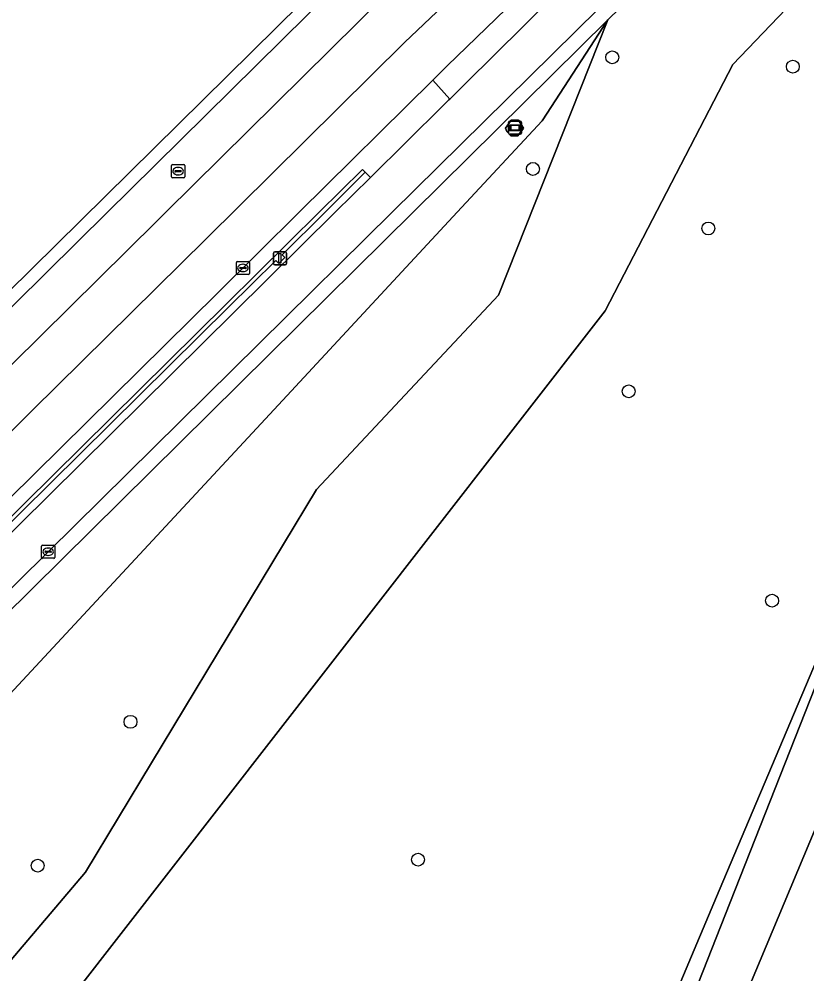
# Model space of a CAD drawing. Extents: x 158132 to 159664, y 385256 to 387218.
# Drawn here: x 158227.6 to 158287.5, y 386692.1 to 386764.7 of the extents above; entities that cross this region are included whole.
import ezdxf

# ---------------------------------------------------------------- set-up
doc = ezdxf.new("R2010")
doc.units = 0
for name, color, linetype in [('IMGEO_Berm_groen', 7, 'Continuous'), ('IMGEO_Berm_open', 7, 'Continuous'), ('IMGEO_Boom', 7, 'Continuous'), ('IMGEO_Fietspad_gesloten', 7, 'Continuous'), ('IMGEO_Gemengd_bos', 7, 'Continuous'), ('IMGEO_Groenvoorziening', 7, 'Continuous'), ('IMGEO_Hek', 7, 'Continuous'), ('IMGEO_Kolk', 7, 'Continuous'), ('IMGEO_Lichtmast', 7, 'Continuous'), ('IMGEO_Muur', 7, 'Continuous'), ('IMGEO_Rijbaan_regionaal_gesloten', 7, 'Continuous'), ('IMGEO_Rioolput', 7, 'Continuous'), ('IMGEO_Verklikker', 7, 'Continuous'), ('IMGEO_Voetpad_open', 7, 'Continuous')]:
    doc.layers.add(name, color=color, linetype=linetype)

msp = doc.modelspace()

# ---------------------------------------------------------------- linework, layer by layer
at = {"layer": 'IMGEO_Berm_groen'}
msp.add_lwpolyline([(158329.433, 386824.975), (158315.481, 386812.035), (158310.884, 386807.798), (158302.832, 386800.638), (158286.465, 386785.885), (158280.397, 386780.306), (158268.115, 386768.857), (158266.109, 386766.913), (158260.165, 386761.127), (158259.571, 386760.539), (158259.554, 386760.522), (158259.078, 386760.052), (158260.363, 386758.609), (158260.867, 386759.105), (158261.562, 386759.791), (158272.591, 386770.728), (158287.447, 386784.966), (158301.692, 386797.678), (158316.835, 386810.626)], dxfattribs=at)
at = {"layer": 'IMGEO_Berm_open'}
for points in [[(158238.059, 386749.304), (158238.763, 386750), (158255.48, 386766.525), (158254.889, 386767.154), (158253.845, 386768.265), (158253.35, 386768.8), (158236.05, 386751.693), (158234.338, 386750), (158157.197, 386673.72), (158159.168, 386671.322)], [(158259.858, 386758.11), (158260.297, 386758.543), (158260.363, 386758.609), (158259.078, 386760.052), (158248.914, 386750), (158242.667, 386743.823), (158226.841, 386728.176), (158209.804, 386711.324), (158192.035, 386693.753), (158174.25, 386676.206), (158163.737, 386665.723), (158164.39, 386664.956), (158243.356, 386743.003), (158250.436, 386750), (158253.723, 386753.249), (158253.93, 386753.047), (158254.319, 386752.645)], [(158254.319, 386752.645), (158253.93, 386753.047), (158250.871, 386750), (158247.615, 386746.757), (158247.811, 386746.559), (158247.356, 386746.114), (158247.139, 386746.324), (158243.546, 386742.778), (158225.484, 386724.953), (158225.715, 386724.699), (158225.254, 386724.279), (158225.025, 386724.517), (158203.057, 386702.738), (158203.297, 386702.475), (158202.844, 386702.063), (158202.614, 386702.271), (158180.568, 386680.523), (158180.789, 386680.271), (158180.345, 386679.876), (158180.102, 386680.091), (158164.402, 386664.44), (158164.78, 386664.076), (158243.908, 386742.347), (158251.645, 386750)]]:
    msp.add_lwpolyline(points, close=True, dxfattribs=at)
at = {"layer": 'IMGEO_Boom'}
for centre in [(158272.707, 386761.784), (158286.439, 386761.075), (158266.677, 386753.295), (158280.015, 386748.766), (158273.959, 386736.385), (158284.859, 386720.462), (158236.082, 386711.25), (158229.033, 386700.316), (158257.944, 386700.765)]:
    msp.add_circle(centre, 0.489, dxfattribs=at)
at = {"layer": 'IMGEO_Fietspad_gesloten'}
for points in [[(158272.591, 386770.728), (158261.562, 386759.791), (158260.867, 386759.105), (158260.363, 386758.609), (158260.297, 386758.543), (158259.858, 386758.11), (158254.319, 386752.645), (158251.645, 386750), (158243.908, 386742.347), (158164.78, 386664.076), (158161.215, 386660.519), (158160.944, 386660.251), (158157.624, 386656.961), (158156.555, 386655.901), (158152.205, 386651.59), (158151.135, 386650.53), (158149.386, 386648.797), (158148.316, 386647.736), (158143.614, 386642.986), (158142.503, 386641.976), (158140.661, 386640.15), (158142.605, 386637.841)], [(158142.605, 386637.841), (158144.437, 386639.655), (158145.506, 386640.715), (158150.244, 386645.408), (158151.314, 386646.468), (158153.061, 386648.198), (158154.131, 386649.258), (158158.482, 386653.567), (158159.552, 386654.627), (158162.872, 386657.916), (158163.148, 386658.189), (158166.929, 386661.928), (158177.831, 386672.791), (158195.641, 386690.413), (158213.448, 386707.994), (158229.826, 386724.184), (158245.865, 386740.019), (158255.974, 386750), (158273.421, 386767.226)]]:
    msp.add_lwpolyline(points, dxfattribs=at)
at = {"layer": 'IMGEO_Gemengd_bos'}
for points in [[(158484.899, 386961.632), (158414.28, 386894.81), (158364.996, 386847.739), (158353.626, 386830.335), (158352.936, 386828.869), (158345.353, 386816.876), (158334.612, 386799.008), (158326.456, 386784.3), (158312.425, 386757.541), (158308.916, 386750), (158297.101, 386724.536), (158284.405, 386694.182), (158276.641, 386675.619), (158267.448, 386652.131), (158257.822, 386629.602), (158248.717, 386612.814), (158244.396, 386604.736), (158234.281, 386586.759), (158305.908, 386500)], [(158295.112, 386775.077), (158281.865, 386761.228), (158272.172, 386742.51), (158258.528, 386724.959), (158189.373, 386636.002), (158189.954, 386634.941), (158194.74, 386629.32), (158206.672, 386615.306)], [(158288.535, 386714.929), (158281.651, 386697.458), (158262.55, 386648.98), (158256.352, 386634.644), (158242.589, 386608.594), (158240.388, 386602.572), (158233.298, 386588.811), (158233.346, 386587.761), (158233.587, 386587.502), (158234.281, 386586.759), (158244.396, 386604.736), (158248.717, 386612.814), (158257.822, 386629.602), (158267.448, 386652.131), (158276.641, 386675.619), (158284.405, 386694.182), (158297.101, 386724.536)], [(158227.89, 386617.707), (158250.579, 386645.446), (158263.626, 386668.406), (158274.794, 386684.091), (158280.845, 386698.417), (158290.256, 386720.699)]]:
    msp.add_lwpolyline(points, dxfattribs=at)
msp.add_lwpolyline([(158281.651, 386697.458), (158288.535, 386714.929), (158297.502, 386735.437), (158304.232, 386750), (158303.511, 386750), (158297.15, 386736.343), (158290.256, 386720.699), (158280.845, 386698.417), (158274.794, 386684.091), (158255.712, 386638.91), (158254.324, 386635.945), (158245.743, 386619.432), (158240.773, 386610.219), (158237.45, 386606.129), (158228.835, 386591.692), (158233.346, 386587.761), (158233.298, 386588.811), (158240.388, 386602.572), (158242.589, 386608.594), (158256.352, 386634.644), (158262.55, 386648.98)], close=True, dxfattribs=at)
at = {"layer": 'IMGEO_Groenvoorziening'}
for points in [[(158281.865, 386761.228), (158295.112, 386775.077), (158331.457, 386806.798), (158342.321, 386823.189), (158352.936, 386828.869), (158353.626, 386830.335), (158364.996, 386847.739), (158364.464, 386847.231)], [(158274.161, 386766.416), (158272.382, 386764.636), (158264.068, 386743.699), (158250.22, 386728.916), (158232.664, 386699.812), (158212.422, 386675.972), (158205.017, 386663.809), (158186.709, 386639.209), (158189.373, 386636.002), (158258.528, 386724.959), (158272.172, 386742.51), (158281.865, 386761.228)]]:
    msp.add_lwpolyline(points, dxfattribs=at)
for points in [[(158165.421, 386657.024), (158170.388, 386651.007), (158226.591, 386713.004), (158248.619, 386736.744), (158260.92, 386750), (158267.376, 386756.957), (158272.382, 386764.636), (158257.577, 386750), (158246.599, 386739.147), (158172.433, 386665.825), (158173.192, 386665.043), (158170.261, 386662.044), (158165.306, 386657.135)], [(158186.709, 386639.209), (158205.017, 386663.809), (158212.422, 386675.972), (158232.664, 386699.812), (158250.22, 386728.916), (158264.068, 386743.699), (158272.382, 386764.636), (158267.376, 386756.957), (158260.92, 386750), (158248.619, 386736.744), (158226.591, 386713.004), (158170.388, 386651.007)], [(158265.97, 386756.387), (158265.577, 386756.99), (158265.023, 386757.007), (158264.597, 386756.404), (158264.682, 386756.139), (158264.992, 386755.821), (158265.529, 386755.804)], [(158264.682, 386756.139), (158264.597, 386756.404), (158265.023, 386757.007), (158265.577, 386756.99), (158265.97, 386756.387), (158265.529, 386755.804), (158264.992, 386755.821)]]:
    msp.add_lwpolyline(points, close=True, dxfattribs=at)
at = {"layer": 'IMGEO_Hek'}
for points in [[(158284.405, 386694.182), (158297.101, 386724.536), (158308.916, 386750)], [(158267.448, 386652.131), (158276.641, 386675.619), (158284.405, 386694.182)]]:
    msp.add_lwpolyline(points, dxfattribs=at)
at = {"layer": 'IMGEO_Kolk'}
for p, q in [((158244.131, 386745.337), (158244.131, 386746.189)), ((158244.206, 386746.263), (158245.058, 386746.263)), ((158244.39, 386745.757), (158244.39, 386745.769)), ((158244.828, 386745.72), (158244.43, 386745.72)), ((158244.433, 386745.806), (158244.831, 386745.806)), ((158244.619, 386746.043), (158244.644, 386746.043)), ((158244.874, 386745.769), (158244.874, 386745.757)), ((158245.132, 386746.189), (158245.132, 386745.337)), ((158245.058, 386745.263), (158244.206, 386745.263)), ((158244.642, 386745.483), (158244.617, 386745.483)), ((158229.325, 386723.757), (158229.325, 386724.609)), ((158229.4, 386724.683), (158230.252, 386724.683)), ((158230.326, 386724.609), (158230.326, 386723.757)), ((158229.584, 386724.177), (158229.584, 386724.189)), ((158230.022, 386724.14), (158229.624, 386724.14)), ((158229.627, 386724.226), (158230.025, 386724.226)), ((158229.836, 386723.903), (158229.811, 386723.903)), ((158229.813, 386724.463), (158229.838, 386724.463)), ((158230.068, 386724.189), (158230.068, 386724.177)), ((158230.252, 386723.683), (158229.4, 386723.683))]:
    msp.add_line(p, q, dxfattribs=at)
for points in [[(158244.131, 386745.337), (158244.131, 386746.189)], [(158244.206, 386746.263), (158245.058, 386746.263)], [(158245.132, 386746.189), (158245.132, 386745.337)], [(158245.058, 386745.263), (158244.206, 386745.263)], [(158229.325, 386723.757), (158229.325, 386724.609)], [(158229.4, 386724.683), (158230.252, 386724.683)], [(158230.326, 386724.609), (158230.326, 386723.757)], [(158230.252, 386723.683), (158229.4, 386723.683)]]:
    msp.add_lwpolyline(points, dxfattribs=at)
for centre, radius, start, end in [((158244.208, 386746.187), 0.0765, 91.55205, 178.44795), ((158244.208, 386746.187), 0.0765, 91.55205, 178.44795), ((158244.43, 386745.766), 0.0403, 85.87752, 175.75265), ((158244.427, 386745.756), 0.0366, 178.93798, 274.71019), ((158244.831, 386745.763), 0.043, 264.86636, 352.45326), ((158244.835, 386745.768), 0.0386, 1.73085, 96.63898), ((158245.056, 386746.187), 0.0765, 1.55205, 88.44795), ((158245.056, 386746.187), 0.0765, 1.55205, 88.44795), ((158244.208, 386745.339), 0.0765, 181.55205, 268.44795), ((158244.208, 386745.339), 0.0765, 181.55205, 268.44795), ((158245.056, 386745.339), 0.0765, 271.55205, 358.44795), ((158245.056, 386745.339), 0.0765, 271.55205, 358.44795), ((158229.402, 386724.607), 0.0765, 91.55205, 178.44795), ((158229.402, 386724.607), 0.0765, 91.55205, 178.44795), ((158230.25, 386724.607), 0.0765, 1.55205, 88.44795), ((158230.25, 386724.607), 0.0765, 1.55205, 88.44795), ((158229.624, 386724.186), 0.0403, 85.87752, 175.75265), ((158229.621, 386724.176), 0.0366, 178.93798, 274.71019), ((158230.025, 386724.183), 0.043, 264.86636, 352.45326), ((158230.029, 386724.188), 0.0386, 1.73085, 96.63898), ((158229.402, 386723.759), 0.0765, 181.55205, 268.44795), ((158229.402, 386723.759), 0.0765, 181.55205, 268.44795), ((158230.25, 386723.759), 0.0765, 271.55205, 358.44795), ((158230.25, 386723.759), 0.0765, 271.55205, 358.44795)]:
    msp.add_arc(centre, radius, start, end, dxfattribs=at)
for centre, major_axis, ratio, start_param, end_param in [((158244.618, 386745.763), (-0.387, 0.002), 0.722429, 4.712389, 7.853982), ((158244.643, 386745.763), (-0.39, 0.002), 0.717154, 1.570796, 4.712389), ((158229.812, 386724.183), (-0.387, 0.002), 0.722429, 4.712389, 7.853982), ((158229.837, 386724.183), (-0.39, 0.002), 0.717154, 1.570796, 4.712389)]:
    msp.add_ellipse(centre, major_axis=major_axis, ratio=ratio, start_param=start_param, end_param=end_param, dxfattribs=at)
at = {"layer": 'IMGEO_Lichtmast'}
for p, q in [((158246.952, 386746.094), (158246.952, 386746.894)), ((158246.952, 386746.894), (158246.952, 386746.094)), ((158247.052, 386746.994), (158247.842, 386746.994)), ((158247.842, 386746.994), (158247.052, 386746.994)), ((158247.942, 386746.894), (158247.942, 386746.094)), ((158247.942, 386746.094), (158247.942, 386746.894)), ((158247.842, 386745.994), (158247.052, 386745.994)), ((158247.052, 386745.994), (158247.842, 386745.994))]:
    msp.add_line(p, q, dxfattribs=at)
msp.add_lwpolyline([(158247.372, 386746.869), (158247.522, 386746.869), (158247.522, 386746.119), (158247.372, 386746.119), (158247.372, 386746.869)], dxfattribs=at)
for centre, start, end in [((158247.052, 386746.894), 90, 180), ((158247.052, 386746.894), 90, 180), ((158247.842, 386746.894), 0, 90), ((158247.842, 386746.894), 360, 90), ((158247.052, 386746.094), 180, 270), ((158247.052, 386746.094), 180, 270), ((158247.842, 386746.094), 270, 0), ((158247.842, 386746.094), 270, 0)]:
    msp.add_arc(centre, 0.1, start, end, dxfattribs=at)
at = {"layer": 'IMGEO_Muur'}
msp.add_lwpolyline([(158180.568, 386680.523), (158202.614, 386702.271), (158202.844, 386702.063), (158203.297, 386702.475), (158203.057, 386702.738), (158225.025, 386724.517), (158225.254, 386724.279), (158225.715, 386724.699), (158225.484, 386724.953), (158243.546, 386742.778), (158247.139, 386746.324), (158247.356, 386746.114), (158247.811, 386746.559), (158247.615, 386746.757), (158250.871, 386750), (158253.93, 386753.047), (158253.723, 386753.249), (158250.436, 386750), (158243.356, 386743.003), (158164.39, 386664.956)], dxfattribs=at)
at = {"layer": 'IMGEO_Rijbaan_regionaal_gesloten'}
msp.add_lwpolyline([(158132.77, 386649.526), (158134.708, 386651.446), (158135.778, 386652.506), (158140.497, 386657.18), (158141.567, 386658.239), (158143.327, 386659.983), (158144.397, 386661.043), (158148.749, 386665.353), (158149.819, 386666.412), (158153.389, 386669.949), (158157.197, 386673.72), (158234.338, 386750), (158236.05, 386751.693), (158253.35, 386768.8), (158301.247, 386816.201), (158339.286, 386853.747), (158349.635, 386863.962), (158349.653, 386863.98), (158348.917, 386864.83), (158312.159, 386828.179), (158132.002, 386650.439)], close=True, dxfattribs=at)
for points in [[(158346.495, 386841.217), (158346.652, 386841.355), (158358.064, 386852.621), (158358.97, 386853.584), (158356.589, 386856.236), (158340.238, 386840.168), (158321.676, 386822.629), (158314.244, 386815.736), (158294.951, 386798.316), (158279.955, 386784.775), (158256.904, 386762.898), (158241.824, 386747.948), (158228.64, 386734.94), (158222.931, 386729.307), (158189.476, 386696.3), (158157.589, 386664.888), (158137.101, 386644.381), (158139.413, 386641.633)], [(158255.48, 386766.525), (158238.763, 386750), (158238.059, 386749.304), (158159.168, 386671.322), (158155.37, 386667.561), (158151.794, 386664.02), (158150.724, 386662.961), (158146.372, 386658.652), (158145.302, 386657.592), (158143.545, 386655.851), (158142.475, 386654.791), (158137.749, 386650.112), (158136.679, 386649.052), (158134.765, 386647.157), (158137.101, 386644.381), (158157.589, 386664.888), (158189.476, 386696.3), (158222.931, 386729.307), (158228.64, 386734.94), (158241.824, 386747.948), (158256.904, 386762.898), (158279.955, 386784.775)], [(158139.413, 386641.633), (158141.272, 386643.471), (158142.343, 386644.53), (158147.087, 386649.221), (158148.158, 386650.279), (158149.911, 386652.012), (158150.98, 386653.073), (158155.329, 386657.385), (158156.399, 386658.445), (158159.718, 386661.736), (158159.985, 386662.001), (158161.636, 386663.637), (158163.737, 386665.723), (158174.25, 386676.206), (158192.035, 386693.753), (158209.804, 386711.324), (158226.841, 386728.176), (158242.667, 386743.823), (158248.914, 386750), (158259.078, 386760.052), (158259.554, 386760.522), (158259.571, 386760.539), (158260.165, 386761.127), (158266.109, 386766.913)]]:
    msp.add_lwpolyline(points, dxfattribs=at)
at = {"layer": 'IMGEO_Rioolput'}
for p, q in [((158239.203, 386752.699), (158239.203, 386753.551)), ((158239.278, 386753.625), (158240.13, 386753.625)), ((158240.204, 386753.551), (158240.204, 386752.699)), ((158239.462, 386753.119), (158239.462, 386753.131)), ((158239.9, 386753.082), (158239.502, 386753.082)), ((158239.505, 386753.168), (158239.903, 386753.168)), ((158239.714, 386752.845), (158239.689, 386752.845)), ((158239.691, 386753.405), (158239.716, 386753.405)), ((158239.946, 386753.131), (158239.946, 386753.119)), ((158240.13, 386752.625), (158239.278, 386752.625))]:
    msp.add_line(p, q, dxfattribs=at)
for points in [[(158239.203, 386752.699), (158239.203, 386753.551)], [(158239.278, 386753.625), (158240.13, 386753.625)], [(158240.204, 386753.551), (158240.204, 386752.699)], [(158240.13, 386752.625), (158239.278, 386752.625)]]:
    msp.add_lwpolyline(points, dxfattribs=at)
for centre, radius, start, end in [((158239.28, 386753.549), 0.0765, 91.55205, 178.44795), ((158239.28, 386753.549), 0.0765, 91.55205, 178.44795), ((158240.128, 386753.549), 0.0765, 1.55205, 88.44795), ((158240.128, 386753.549), 0.0765, 1.55205, 88.44795), ((158239.502, 386753.128), 0.0403, 85.87752, 175.75265), ((158239.499, 386753.118), 0.0366, 178.93798, 274.71019), ((158239.903, 386753.125), 0.043, 264.86636, 352.45326), ((158239.907, 386753.13), 0.0386, 1.73085, 96.63898), ((158239.28, 386752.701), 0.0765, 181.55205, 268.44795), ((158239.28, 386752.701), 0.0765, 181.55205, 268.44795), ((158240.128, 386752.701), 0.0765, 271.55205, 358.44795), ((158240.128, 386752.701), 0.0765, 271.55205, 358.44795)]:
    msp.add_arc(centre, radius, start, end, dxfattribs=at)
for centre, major_axis, ratio, start_param, end_param in [((158239.69, 386753.125), (-0.387, 0.002), 0.722429, 4.712389, 7.853982), ((158239.715, 386753.125), (-0.39, 0.002), 0.717154, 1.570796, 4.712389)]:
    msp.add_ellipse(centre, major_axis=major_axis, ratio=ratio, start_param=start_param, end_param=end_param, dxfattribs=at)
at = {"layer": 'IMGEO_Verklikker'}
for p, q in [((158264.82, 386756.026), (158264.82, 386756.826)), ((158264.82, 386756.826), (158264.82, 386756.026)), ((158264.92, 386756.926), (158265.71, 386756.926)), ((158265.71, 386756.926), (158264.92, 386756.926)), ((158265.81, 386756.826), (158265.81, 386756.026)), ((158265.81, 386756.026), (158265.81, 386756.826)), ((158265.71, 386755.926), (158264.92, 386755.926)), ((158264.92, 386755.926), (158265.71, 386755.926))]:
    msp.add_line(p, q, dxfattribs=at)
for points in [[(158264.921, 386756.658), (158265.709, 386756.658), (158265.709, 386756.194), (158264.921, 386756.194), (158264.921, 386756.658)], [(158264.986, 386756.593), (158264.986, 386756.259), (158265.644, 386756.259), (158265.644, 386756.593), (158264.986, 386756.593)]]:
    msp.add_lwpolyline(points, dxfattribs=at)
for centre, start, end in [((158264.92, 386756.826), 90, 180), ((158264.92, 386756.826), 90, 180), ((158265.71, 386756.826), 0, 90), ((158265.71, 386756.826), 360, 90), ((158264.92, 386756.026), 180, 270), ((158264.92, 386756.026), 180, 270), ((158265.71, 386756.026), 270, 0), ((158265.71, 386756.026), 270, 0)]:
    msp.add_arc(centre, 0.1, start, end, dxfattribs=at)
at = {"layer": 'IMGEO_Voetpad_open'}
msp.add_lwpolyline([(158482.856, 386961.221), (158413.601, 386895.545), (158364.204, 386848.569), (158363.571, 386847.967), (158348.872, 386834.387), (158333.873, 386821.194), (158317.908, 386807.551), (158302.733, 386794.486), (158287.876, 386781.076), (158273.421, 386767.226), (158255.974, 386750), (158245.865, 386740.019), (158229.826, 386724.184), (158213.448, 386707.994), (158195.641, 386690.413), (158177.831, 386672.791), (158166.929, 386661.928), (158167.716, 386660.977), (158170.257, 386663.703), (158172.433, 386665.825), (158246.599, 386739.147), (158257.577, 386750), (158272.382, 386764.636), (158274.161, 386766.416)], dxfattribs=at)

doc.saveas('drawing.dxf')
